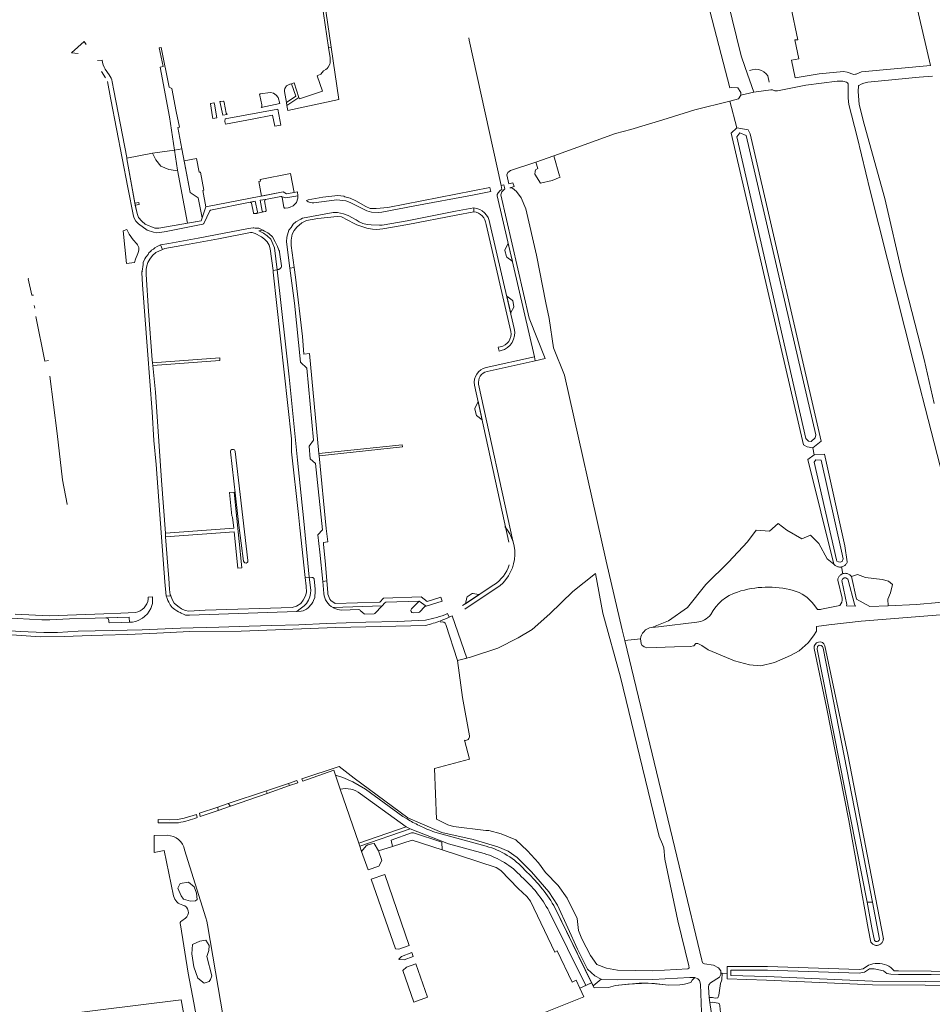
# Model space of a CAD drawing. Header units: metres. Extents: x 209813 to 223847, y 571801 to 587119.
# Tile 446 of 656: x 213152 to 213530, y 583129 to 583537. Entities that reach past the tile are written whole.
import ezdxf

# ---------------------------------------------------------------- set-up
doc = ezdxf.new("R2010")
doc.units = ezdxf.units.M
for name, color, linetype, lineweight in [('B-RO-GK-BESCHOEIING-G', 8, 'GK-BESCHOEIING', 0), ('B-RO-GR-BEPLANTING_CULTUUR_HEESTERS-GV', 8, 'Continuous', 0), ('B-RO-GR-BEPLANTING_CULTUUR_ROOS-GV', 8, 'Continuous', 0), ('B-RO-GR-BOUWLAND-GV', 8, 'Continuous', 0), ('B-RO-GR-GRAS-GV', 8, 'Continuous', 0), ('B-RO-GR-GROENVOORZIENING-GV', 8, 'Continuous', 0), ('B-RO-OG-TERREIN_CULTUURSCHEIDING-GV', 8, 'Continuous', 0), ('B-RO-OG-WATER_GREPPEL-GV', 8, 'Continuous', 0), ('B-RO-VH-ONVERHARD-GV', 8, 'Continuous', 0), ('B-RO-VH-VERHARDING_GRASBETONSTEEN-GV', 8, 'Continuous', 0), ('B-RO-VH-VERHARDING_HALFVERHARDING-GV', 8, 'Continuous', 0), ('B-RO-VH-VERHARDING_HALFVERHARDING_GRIND-GV', 8, 'Continuous', 0), ('B-RO-VH-VERHARDING_OPEN-GV', 8, 'Continuous', 0), ('B-RO-VH-VERHARDING_STRAATBAKSTEEN-GV', 8, 'Continuous', 0), ('B-RO-VH-VERHARDING_TEGEL-GV', 8, 'Continuous', 0)]:
    doc.layers.add(name, color=color, linetype=linetype, lineweight=lineweight)
doc.linetypes.add('GK-BESCHOEIING', pattern='A,30,-5,[1,NLCS.shx,S=1,R=0,X=0,Y=0],-5', length=40)

msp = doc.modelspace()

# ---------------------------------------------------------------- linework, layer by layer
at = {"layer": 'B-RO-GK-BESCHOEIING-G', "flags": 128}
for points in [[(213338.401, 583528.652), (213338.188, 583529.629)], [(213351.525, 583468.427), (213338.401, 583528.652)], [(213454.92, 583516.141), (213454.426, 583515.967)], [(213462.491, 583511.209), (213461.902, 583513.818), (213461.34, 583514.592), (213460.355, 583515.415), (213459.37, 583515.99), (213458.071, 583516.412), (213456.977, 583516.52), (213455.473, 583516.336), (213454.92, 583516.141)], [(213156.061, 583429.85), (213155.729, 583429.692), (213157.338, 583422.975), (213157.958, 583422.94)], [(213158.5, 583417.593), (213158.295, 583418.652)], [(213164.171, 583395.942), (213162.667, 583395.623), (213158.909, 583414.115)], [(213167.771, 583365.769), (213164.73, 583389.504)], [(213171.906, 583336.417), (213170.007, 583346.573), (213167.771, 583365.769)], [(213171.918, 583336.351), (213171.906, 583336.417)]]:
    msp.add_lwpolyline(points, dxfattribs=at)
at = {"layer": 'B-RO-GR-BEPLANTING_CULTUUR_HEESTERS-GV', "flags": 128}
for points in [[(213179.735, 583526.791), (213178.931, 583528.069), (213173.743, 583523.283), (213176.466, 583523.061)], [(213250.655, 583457.468), (213249.792, 583461.912), (213247.738, 583461.382)], [(213248.262, 583461.036), (213248.999, 583457.127)], [(213254.009, 583462.595), (213251.872, 583462.285), (213252.704, 583457.826)], [(213254.357, 583458.173), (213253.624, 583462.043)], [(213262.163, 583459.058), (213263.38, 583459.198), (213264.213, 583459.425), (213265.511, 583460.038), (213266.199, 583460.682), (213266.799, 583461.394), (213267.395, 583463.132), (213267.419, 583464.182), (213262.388, 583463.247), (213260.896, 583463.763), (213260.62, 583463.794)], [(213260.906, 583463.483), (213261.642, 583459.497)], [(213249.502, 583456.75), (213250.244, 583456.883)], [(213253.139, 583457.481), (213254.014, 583457.648)], [(213285.519, 583292.553), (213292.65, 583292.817), (213293.048, 583292.692), (213293.234, 583292.482), (213294.818, 583291.032), (213295.185, 583290.917), (213299, 583291), (213299.318, 583291.129), (213302.286, 583294.363), (213282.072, 583293.618), (213282.467, 583293.392)], [(213320.532, 583294.201), (213317.642, 583296.291), (213314.437, 583293.113)], [(213315.149, 583291.49), (213317.491, 583291.589), (213317.819, 583291.763), (213320.021, 583294.047), (213320.532, 583294.201)]]:
    msp.add_lwpolyline(points, dxfattribs=at)
for points in [[(213263.305, 583499.531), (213284.327, 583504.052), (213281.215, 583525.678), (213280.125, 583525.521), (213280.736, 583521.277), (213280.747, 583519.18), (213280.674, 583518.679), (213279.977, 583517.423), (213279.532, 583516.928), (213279.001, 583516.456), (213278.052, 583515.859), (213276.929, 583514.498), (213275.733, 583513.966), (213275.478, 583513.887), (213277.628, 583507.442), (213268.032, 583504.267), (213267.838, 583504.854), (213262.902, 583501.597)], [(213264.79, 583510.572), (213264.295, 583510.419), (213264.142, 583510.4), (213263.504, 583510.148), (213262.777, 583509.722), (213262.017, 583508.621), (213261.832, 583507.946), (213261.843, 583507.269), (213262.663, 583502.826), (213266.519, 583505.371)], [(213251.643, 583505.741), (213252.503, 583501.753), (213252.485, 583500.965), (213252.196, 583500.667), (213259.95, 583502.414), (213259.232, 583504.92), (213258.469, 583505.788), (213257.314, 583506.677), (213256.053, 583506.987), (213251.845, 583506.391), (213251.582, 583506.023)], [(213232.051, 583496.885), (213232.168, 583496.158), (213233.838, 583496.425), (213232.93, 583502.094), (213232.78, 583502.444), (213232.59, 583502.604), (213231.429, 583502.414), (213231.192, 583502.162)], [(213236.902, 583502.817), (213236.834, 583503.207), (213236.664, 583503.357), (213235.474, 583503.167), (213235.147, 583503.155), (213236.366, 583497.493), (213238.115, 583497.869), (213238.063, 583498.111), (213237.76, 583498.381)], [(213216.349, 583483.091), (213207.184, 583481.757), (213208.676, 583479.036), (213210.765, 583476.449), (213213.981, 583475.055), (213216.832, 583474.618), (213217.562, 583474.756)], [(213252.932, 583449.941), (213251.327, 583449.628), (213253.234, 583448.684), (213254.755, 583447.549), (213256.207, 583446.192), (213257.114, 583444.304), (213257.705, 583442.568), (213258.891, 583433.476), (213259.067, 583433.561), (213259.286, 583433.623), (213259.505, 583433.641), (213260.145, 583434.046), (213260.501, 583434.477), (213260.614, 583434.716), (213260.62, 583435.131), (213259.815, 583440.865), (213259.822, 583441.28), (213259.609, 583441.655), (213258.999, 583443.128), (213258.025, 583445.065), (213256.856, 583447.092), (213255.587, 583448.335), (213255.026, 583448.803), (213253.641, 583449.567)], [(213342.034, 583379.033), (213341.967, 583378.596), (213340.703, 583376.226), (213340.648, 583375.942), (213341.174, 583373.519), (213341.391, 583373.197), (213343.698, 583371.426)], [(213267.018, 583291.966), (213268.853, 583292.127), (213269.554, 583292.291), (213270.499, 583292.647), (213270.985, 583292.967), (213271.626, 583293.481), (213273.092, 583295.052), (213273.63, 583295.896), (213273.946, 583296.568), (213274.424, 583297.827), (213274.46, 583298.722), (213274.581, 583299.484), (213274.59, 583301.406), (213274.237, 583305.321), (213274.154, 583305.606), (213273.939, 583305.849), (213273.592, 583306.03), (213273.267, 583306.144), (213272.111, 583306.249), (213272.75, 583300.83), (213272.652, 583299.413), (213272.346, 583298.072), (213271.814, 583296.731), (213270.941, 583295.373), (213270.069, 583294.336), (213267.854, 583292.735)], [(213342.654, 583299.076), (213342.177, 583299.007), (213339.955, 583299.466), (213339.627, 583299.415), (213337.531, 583298.024), (213337.327, 583297.747), (213336.801, 583295.202)], [(213197.673, 583287.58), (213197.58, 583289.462), (213197.524, 583289.632), (213187.915, 583289.317), (213188.372, 583289.222), (213188.72, 583289.107), (213188.979, 583288.929), (213189.062, 583288.665), (213189.144, 583288.315), (213189.175, 583287.528), (213189.347, 583287.35), (213194.306, 583287.447)], [(213306.544, 583194.726), (213314.759, 583197.375), (213327.091, 583193.349), (213327.015, 583196.505), (213315.255, 583200.385), (213314.432, 583200.403), (213306.103, 583197.299)], [(213300.867, 583192.896), (213299.069, 583195.965), (213297.983, 583195.825), (213296.372, 583195.334), (213295.7, 583194.933), (213293.82, 583192.64), (213296.479, 583184.999), (213300.889, 583186.512), (213302.209, 583188.871)], [(213303.435, 583183.131), (213297.727, 583181.182), (213307.772, 583152.353), (213309.282, 583152.199), (213313.523, 583153.728)], [(213223.559, 583150.288), (213224.417, 583144.815), (213226.025, 583140.146), (213228.599, 583138.107), (213230.744, 583138.805), (213231.273, 583139.566), (213231.798, 583141.195), (213229.768, 583149.134), (213230.607, 583151.651), (213230.714, 583153.743), (213229.32, 583155.836), (213226.83, 583155.44), (213223.827, 583154.045)], [(213309.332, 583147.871), (213311.448, 583147.778), (213315.214, 583149.087), (213314.626, 583150.818), (213310.354, 583149.199), (213309.25, 583148.058)], [(213321.138, 583132.296), (213316.207, 583146.107), (213312.382, 583144.78), (213310.842, 583143.311), (213315.371, 583130.21)]]:
    msp.add_lwpolyline(points, close=True, dxfattribs=at)
at = {"layer": 'B-RO-GR-BEPLANTING_CULTUUR_HEESTERS-GV'}
for points in [[(213247.738, 583461.382, -0.388697), (213248.262, 583461.036)], [(213253.624, 583462.043, -0.398546), (213254.009, 583462.595)], [(213260.62, 583463.794, -0.2429466), (213260.906, 583463.483)], [(213248.999, 583457.127, 0.4247539), (213249.502, 583456.75)], [(213250.244, 583456.883, 0.385358), (213250.655, 583457.468)], [(213252.704, 583457.826, 0.3845258), (213253.139, 583457.481)], [(213254.014, 583457.648, 0.4144041), (213254.357, 583458.173)], [(213261.642, 583459.497, 0.4279647), (213262.139, 583459.06)], [(213282.467, 583293.392, 0.1149655), (213285.519, 583292.553)], [(213314.437, 583293.113, 0.6591818), (213315.149, 583291.49)]]:
    msp.add_lwpolyline(points, format="xyb", dxfattribs=at)
at = {"layer": 'B-RO-GR-BEPLANTING_CULTUUR_ROOS-GV', "flags": 128}
for points in [[(213196.576, 583450.137), (213195.049, 583449.703), (213196.46, 583436.074), (213199.829, 583436.53), (213200.278, 583437.937), (213201.231, 583440.193), (213201.507, 583441.062), (213201.563, 583441.826), (213201.555, 583442.721), (213201.092, 583443.82), (213200.815, 583444.262), (213199.29, 583445.924), (213197.624, 583448.265)], [(213354.498, 583444.381), (213353.156, 583441.774), (213353.112, 583441.459), (213353.724, 583439.014), (213353.903, 583438.781), (213356.007, 583437.233), (213356.23, 583436.897)], [(213355.52, 583415.474), (213355.557, 583415.764), (213356.786, 583417.994), (213356.836, 583418.271), (213356.344, 583420.642), (213356.151, 583420.976), (213353.873, 583422.574)]]:
    msp.add_lwpolyline(points, close=True, dxfattribs=at)
at = {"layer": 'B-RO-GR-BOUWLAND-GV', "flags": 128}
msp.add_lwpolyline([(213530.094, 583513.65), (213524.632, 583513.239), (213503.336, 583511.175), (213501.639, 583510.825), (213500.551, 583510.358), (213499.629, 583509.862), (213499.565, 583509.72), (213499.372, 583507.368), (213499.756, 583501.92), (213501.805, 583493.861), (213510.344, 583463.057), (213517.674, 583431.244), (213526.672, 583396.313), (213530.815, 583378.122)], dxfattribs=at)
at = {"layer": 'B-RO-GR-GRAS-GV', "flags": 128}
for points in [[(213529.317, 583518.08), (213518.464, 583565.226), (213509.79, 583563.511), (213498.59, 583561.085), (213500.794, 583550.906), (213470.884, 583545.417), (213471.423, 583542.567), (213474.335, 583528.738), (213473.187, 583528.677), (213474.801, 583520.887), (213471.818, 583520.317), (213473.267, 583512.993), (213483.229, 583514.643), (213493.311, 583515.68), (213494.82, 583515.41), (213497.555, 583514.43), (213498.305, 583514.472), (213498.466, 583514.566), (213500.735, 583515.527)], [(213511.73, 583294.378), (213511.615, 583297.044), (213512.726, 583299.742), (213513.52, 583303.235), (213511.932, 583304.505), (213509.234, 583305.193), (213502.355, 583306.145), (213499.021, 583307.257), (213496.541, 583306.529), (213498.699, 583297.12), (213504.254, 583294.028)], [(213219.1, 583131.126), (213152.358, 583122.964), (213154.762, 583107.069), (213165.144, 583108.004), (213166.437, 583107.603), (213167.099, 583105.788), (213169.459, 583092.204), (213172.162, 583071.289), (213179.079, 583072.186), (213203.282, 583074.252), (213214.536, 583076.084), (213224.587, 583078.95), (213227.118, 583080.129), (213227.706, 583080.717), (213227.9, 583081.21), (213227.853, 583083.94), (213226.742, 583091.197), (213221.016, 583120.6)]]:
    msp.add_lwpolyline(points, close=True, dxfattribs=at)
for points in [[(213544.265, 583309.847), (213522.247, 583395.173), (213504.364, 583466.14), (213498.937, 583488.58), (213495.534, 583502.002), (213495.272, 583504.545), (213495.167, 583510.46), (213495.005, 583510.889), (213494.52, 583511.268), (213492.978, 583511.658), (213490.652, 583511.623), (213477.653, 583509.925), (213466.004, 583507.637), (213464.879, 583507.568), (213463.897, 583507.961), (213463.208, 583507.977), (213456.146, 583507.04), (213450.833, 583505.758), (213449.784, 583504.329), (213446.22, 583503.29), (213449.147, 583492.324), (213453.85, 583491.406), (213454.691, 583489.841), (213484.033, 583362.546), (213480.615, 583359.808), (213481.178, 583356.904), (213485.492, 583357.09), (213493.851, 583319.174), (213494.869, 583312.635), (213494.767, 583312.344), (213494.638, 583312.065), (213494.482, 583311.801), (213494.3, 583311.552), (213494.095, 583311.323), (213493.868, 583311.115), (213493.622, 583310.93), (213493.359, 583310.771), (213493.082, 583310.638), (213492.793, 583310.532), (213492.495, 583310.456)], [(213446.22, 583503.29), (213431.785, 583499.801), (213418.478, 583495.641), (213405.228, 583491.615), (213398.964, 583489.884), (213373.355, 583480.681), (213375.73, 583472.46), (213375.959, 583471.907), (213372.685, 583470.485), (213367.89, 583469.426), (213365.475, 583473.164), (213365.608, 583474.222), (213365.839, 583474.95), (213366.691, 583475.519), (213365.948, 583478.135), (213355.38, 583474.641), (213354.309, 583473.818), (213353.927, 583472.841), (213354.795, 583469.143), (213356.446, 583469.46), (213356.975, 583467.978), (213355.17, 583467.43), (213356.274, 583467.251), (213357.901, 583465.941), (213359.846, 583463.321), (213361.817, 583458.691), (213366.157, 583439.535), (213370.072, 583419.85), (213371.448, 583413.289), (213373.256, 583401.204), (213377.765, 583389.824), (213394.982, 583312.865), (213401.68, 583284.345), (213402.731, 583279.987), (213409.235, 583280.625)], [(213446.724, 583490.048), (213449.147, 583492.324)], [(213480.615, 583359.808), (213478.305, 583360.13), (213476.717, 583360.99), (213446.724, 583490.048)], [(213466.183, 583328.434), (213469.834, 583325.735), (213476.026, 583322.084), (213479.677, 583323.671), (213483.011, 583320.179), (213486.503, 583313.829), (213489.313, 583311.618), (213478.47, 583354.971), (213481.178, 583356.904)], [(213466.183, 583328.434), (213462.691, 583325.259), (213457.134, 583325.735), (213453.483, 583320.814), (213445.704, 583312.4), (213436.338, 583303.193), (213428.718, 583293.668), (213420.78, 583288.111), (213414.017, 583285.395), (213416.696, 583285.594), (213432.515, 583287.558)], [(213492.676, 583297.556), (213490.899, 583304.988), (213491.009, 583305.509), (213491.102, 583305.8), (213491.223, 583306.081), (213491.371, 583306.349), (213491.545, 583306.6), (213491.743, 583306.833), (213491.963, 583307.046), (213492.203, 583307.235), (213492.46, 583307.4), (213492.732, 583307.539), (213493.017, 583307.651), (213492.495, 583310.456), (213492.191, 583310.409), (213491.884, 583310.393), (213491.577, 583310.406), (213491.272, 583310.45), (213490.974, 583310.523), (213490.684, 583310.626), (213490.405, 583310.756), (213490.141, 583310.913), (213489.893, 583311.096), (213489.313, 583311.618)], [(213345.175, 583201.352), (213346.407, 583201.248), (213351.524, 583199.916), (213357.618, 583197.464), (213362.472, 583192.947), (213367.079, 583187.967), (213369.992, 583183.959), (213375.14, 583178.57), (213378.874, 583173.236), (213383.017, 583164.825), (213383.608, 583159.941), (213384.985, 583156.435), (213388.499, 583149.548), (213391.249, 583145.818), (213395.121, 583144.341), (213399.776, 583143.46), (213414.339, 583143.183), (213428.885, 583144.03), (213429.272, 583144.253), (213429.354, 583144.425), (213429.283, 583145.271), (213424.665, 583163.968), (213419.326, 583189.5), (213418.9, 583194.156), (213418.419, 583195.628), (213417.011, 583198.849), (213401.042, 583264.76), (213393.605, 583291.289), (213390.574, 583307.725), (213381.231, 583300.244), (213371.733, 583290.996), (213364.438, 583284.486), (213358.563, 583281.103), (213350.141, 583276.823), (213338.898, 583273.138), (213333.528, 583271.711), (213335.589, 583256.333), (213338.457, 583240.494)], [(213493.017, 583307.651), (213493.311, 583307.734), (213493.612, 583307.787), (213493.917, 583307.81), (213494.223, 583307.803), (213494.526, 583307.766), (213494.825, 583307.7), (213495.115, 583307.604), (213495.394, 583307.48), (213495.66, 583307.329), (213495.91, 583307.152), (213496.141, 583306.952), (213496.541, 583306.529)], [(213480.968, 583294.875), (213482.506, 583292.849)], [(213484.204, 583292.972), (213491.752, 583294.439)], [(213511.73, 583294.378), (213523.446, 583294.926), (213541.984, 583296.562), (213544.609, 583296.581), (213546.232, 583294.301)], [(213533.422, 583290.685), (213500.573, 583287.984), (213487.209, 583286.543), (213482.05, 583285.829), (213482.05, 583283.845), (213480.938, 583281.86), (213478.636, 583279.003), (213474.985, 583275.669), (213471.334, 583273.764), (213464.746, 583270.827), (213459.031, 583269.557), (213454.427, 583269.875), (213448.236, 583271.621), (213437.256, 583276.172), (213434.61, 583277.971), (213433.022, 583278.712), (213432.123, 583278.712), (213431.382, 583277.759), (213429.847, 583277.548), (213423.338, 583277.336), (213411.851, 583276.994), (213411.234, 583277.173), (213410.718, 583277.398), (213410.255, 583277.715), (213409.871, 583278.046), (213409.62, 583278.403), (213409.513, 583278.726), (213409.235, 583280.625)], [(213402.731, 583279.987), (213426.193, 583182.654), (213434.586, 583147.555), (213434.924, 583146.509), (213435.767, 583146.111), (213439.461, 583145.505), (213441.517, 583144.422), (213442.579, 583143.155), (213442.526, 583142.263), (213445.127, 583142.143)], [(213485.628, 583277.847), (213495.096, 583232.767), (213509.783, 583156.455), (213509.778, 583156.253), (213509.743, 583155.98), (213509.681, 583155.712), (213509.592, 583155.451), (213509.477, 583155.201), (213509.338, 583154.964), (213509.176, 583154.742), (213508.993, 583154.537), (213508.789, 583154.351), (213508.568, 583154.187), (213508.332, 583154.046), (213508.083, 583153.93), (213507.823, 583153.839), (213507.556, 583153.774), (213507.283, 583153.737), (213507.008, 583153.727), (213506.734, 583153.745), (213506.463, 583153.79), (213506.197, 583153.862), (213505.94, 583153.961), (213505.695, 583154.085), (213505.463, 583154.233), (213505.247, 583154.403), (213505.049, 583154.595), (213504.673, 583155.04), (213503.444, 583160.666), (213495.491, 583205.418), (213486.28, 583252.416), (213481.146, 583276.727)], [(213336.383, 583238.694), (213338.416, 583230.914), (213324.025, 583226.943), (213324.744, 583206.005), (213329.504, 583203.677), (213331.839, 583202.929), (213345.175, 583201.352)], [(213445.127, 583144.957), (213461.81, 583144.957), (213499.738, 583143.8), (213501.48, 583144.062), (213503.657, 583145.502), (213504.561, 583145.845), (213505.496, 583146.093), (213506.451, 583146.242), (213507.417, 583146.292), (213508.383, 583146.242), (213509.338, 583146.093), (213510.273, 583145.845), (213511.177, 583145.502), (213512.041, 583145.067), (213512.855, 583144.545), (213513.611, 583143.942), (213514.3, 583143.264), (213516.043, 583143.222), (213529.598, 583143.117), (213573.881, 583141.86)], [(213443.029, 583142.24), (213442.87, 583139.492), (213442.394, 583138.01), (213441.706, 583133.142), (213441.23, 583132.031), (213440.171, 583131.819), (213439.007, 583132.19), (213437.653, 583132.216), (213437.96, 583130.052), (213439.113, 583130.179), (213441.388, 583129.755), (213441.918, 583129.491), (213442.129, 583128.75), (213442.553, 583124.622), (213443.981, 583117.161), (213445.304, 583111.235), (213445.622, 583108.695), (213446.045, 583106.631), (213446.68, 583104.567), (213447.051, 583101.868), (213446.045, 583101.286), (213442.142, 583100.433)], [(213590.101, 583134.591), (213589.868, 583134.255), (213589.602, 583133.944), (213589.306, 583133.661), (213588.982, 583133.411), (213588.634, 583133.195), (213587.226, 583131.351), (213586.644, 583131.298), (213586.009, 583131.562), (213584.527, 583132.727), (213582.675, 583133.785), (213581.776, 583134.208), (213580.4, 583134.737), (213576.802, 583135.478), (213560.058, 583136.426), (213546.292, 583136.932), (213527.116, 583137.274), (213505.303, 583137.382), (213461.37, 583139.305), (213445.127, 583139.876), (213445.127, 583144.957)], [(213434.472, 583126.083), (213434.084, 583137.7), (213433.719, 583139.216), (213432.94, 583139.927), (213431.692, 583140.47), (213430.664, 583139.318), (213430.029, 583138.405), (213427.489, 583137.651), (213425.584, 583137.398), (213420.773, 583137.227), (213415.106, 583137.929), (213412.447, 583138.127), (213404.033, 583137.691), (213398.953, 583137.056), (213395.97, 583136.345), (213390.012, 583136.133), (213388.996, 583138.216), (213384.112, 583136.037), (213385.857, 583132.373), (213363.714, 583123.592)]]:
    msp.add_lwpolyline(points, dxfattribs=at)
at = {"layer": 'B-RO-GR-GRAS-GV'}
for points in [[(213449.447, 583300.067, -0.1444759), (213472.476, 583300.748)], [(213438.33, 583290.778, -0.1942692), (213449.447, 583300.067)], [(213472.476, 583300.748, -0.17234), (213480.968, 583294.875)], [(213491.752, 583294.439, 0.2133897), (213492.676, 583297.556)], [(213482.506, 583292.849, 0.0807714), (213484.204, 583292.972)], [(213432.515, 583287.558, 0.2056105), (213438.33, 583290.778)], [(213410.654, 583283.628, -0.2257403), (213414.017, 583285.395)], [(213409.235, 583280.625, -0.1892369), (213410.654, 583283.628)], [(213481.146, 583276.727, -0.9139017), (213485.628, 583277.847)]]:
    msp.add_lwpolyline(points, format="xyb", dxfattribs=at)
msp.add_arc((213336.87, 583240.214), 1.596, 252.22663, 12.42257, dxfattribs=at)
at = {"layer": 'B-RO-GR-GROENVOORZIENING-GV', "flags": 128}
for points in [[(213221.698, 583452.86), (213227.345, 583453.842), (213227.758, 583455.007), (213226.147, 583463.24), (213222.814, 583465.466), (213219.387, 583483.533), (213216.349, 583483.091), (213217.562, 583474.756)], [(213263.608, 583220.807), (213263.924, 583219.905), (213267.359, 583221.068), (213267.029, 583221.951)], [(213234.411, 583209.623), (213234.34, 583211.02), (213226.637, 583208.424), (213227.05, 583207.153)], [(213443.029, 583142.24), (213442.526, 583142.263), (213442.491, 583141.667), (213441.991, 583140.543), (213438.283, 583138.189), (213437.483, 583137.399), (213437.382, 583136.448), (213437.653, 583132.216), (213439.007, 583132.19), (213440.171, 583131.819), (213441.23, 583132.031), (213441.706, 583133.142), (213442.394, 583138.01), (213442.87, 583139.492)], [(213425.584, 583137.398), (213427.489, 583137.651), (213430.029, 583138.405), (213430.664, 583139.318), (213431.692, 583140.47), (213429.68, 583140.47), (213414.41, 583139.581), (213399.594, 583139.41), (213393.222, 583139.619), (213392.982, 583139.743), (213389.601, 583136.975), (213390.012, 583136.133), (213395.97, 583136.345), (213398.953, 583137.056), (213408.756, 583138.048), (213412.447, 583138.127), (213418.4, 583137.572), (213420.773, 583137.227)], [(213444.074, 583100.858), (213446.045, 583101.286), (213447.051, 583101.868), (213446.68, 583104.567), (213446.045, 583106.631), (213445.622, 583108.695), (213444.775, 583113.986), (213442.764, 583123.458), (213442.553, 583124.622), (213442.129, 583128.75), (213441.918, 583129.491), (213441.388, 583129.755), (213439.113, 583130.179), (213437.96, 583130.052), (213439.151, 583121.658)]]:
    msp.add_lwpolyline(points, close=True, dxfattribs=at)
for points in [[(213284.519, 583227.8), (213269.134, 583222.655), (213269.461, 583221.779), (213282.325, 583226.277), (213283.015, 583224.181), (213286.032, 583223.219), (213290.125, 583221.456), (213295.379, 583218.42), (213310.898, 583207.159), (213312.629, 583206.079)], [(213392.982, 583139.743), (213390.38, 583141.097), (213387.365, 583143.844), (213383.143, 583152.111), (213379.171, 583161.04), (213374.872, 583170.425), (213371.272, 583175.934), (213364.137, 583184.214), (213358.248, 583190.173), (213354.473, 583192.804), (213350.215, 583194.566), (213339.951, 583197.539), (213327.04, 583200.548), (213318.06, 583204.283), (213312.893, 583206.583), (213290.767, 583222.958), (213284.519, 583227.8)], [(213373.376, 583170.256), (213389.601, 583136.975)]]:
    msp.add_lwpolyline(points, dxfattribs=at)
at = {"layer": 'B-RO-GR-GROENVOORZIENING-GV'}
for points in [[(213345.376, 583194.767, -0.1473181), (213361.39, 583184.915)], [(213361.39, 583184.915, -0.0685746), (213373.376, 583170.256)]]:
    msp.add_lwpolyline(points, format="xyb", dxfattribs=at)
at = {"layer": 'B-RO-OG-TERREIN_CULTUURSCHEIDING-GV', "flags": 128}
for points in [[(213274.926, 583563.605), (213274.838, 583562.777), (213274.837, 583561.358), (213276.72, 583549.185), (213280.125, 583525.521), (213281.215, 583525.678), (213277.675, 583550.28), (213275.792, 583562.453), (213275.793, 583563.788)], [(213210.81, 583525.6), (213210.043, 583525.439), (213211.686, 583517.649), (213210.389, 583517.375), (213214.343, 583496.874), (213216.349, 583483.091), (213219.387, 583483.533), (213217.702, 583492.477), (213218.363, 583492.602), (213217.056, 583499.001), (213215.227, 583508.589), (213214.205, 583509.11)], [(213199.917, 583461.115), (213201.617, 583461.396), (213201.767, 583460.49), (213200.117, 583460.218), (213200.86, 583456.884), (213201.445, 583455.171), (213202.797, 583453.643), (213204.241, 583452.419), (213208.189, 583450.719), (213209.827, 583450.759), (213221.698, 583452.86), (213217.562, 583474.756), (213216.832, 583474.618), (213213.981, 583475.055), (213210.765, 583476.449), (213208.676, 583479.036), (213207.184, 583481.757), (213196.667, 583479.784), (213196.652, 583479.511)], [(213352.672, 583468.678), (213351.525, 583468.427), (213351.901, 583466.713), (213351.137, 583466.298), (213350.39, 583465.41), (213349.957, 583464.673), (213349.918, 583464.174), (213365.343, 583397.522), (213365.713, 583395.863), (213369.804, 583396.776), (213363.206, 583413.408), (213351.379, 583464.512), (213351.798, 583465.729), (213353.047, 583466.965)], [(213239.482, 583211.449), (213254.763, 583216.687), (213254.46, 583217.748), (213238.592, 583212.442)], [(213220.127, 583172.933), (213219.124, 583174.212), (213217.784, 583177.378), (213218.695, 583179.364), (213222.127, 583179.9), (213224.467, 583178.018), (213225.447, 583175.407), (213225.782, 583172.705), (213225.117, 583172.214), (213222.911, 583172.109)]]:
    msp.add_lwpolyline(points, close=True, dxfattribs=at)
for points in [[(213328.664, 583286.589), (213333.528, 583271.711), (213337.319, 583272.718), (213331.305, 583290.183)], [(213326.473, 583288.149), (213326.661, 583287.643)], [(213284.96, 583218.412), (213292.625, 583196.059), (213312.273, 583202.889), (213293.287, 583216.472)], [(213225.744, 583206.637), (213225.433, 583207.986), (213220.291, 583206.36), (213217.582, 583205.886), (213214.418, 583205.715), (213209.549, 583205.905), (213209.558, 583204.475)], [(213209.558, 583204.475), (213218.056, 583204.528)], [(213213.455, 583199.317), (213207.871, 583199.296), (213207.898, 583192.221), (213212.051, 583193.041), (213216.006, 583174.202)], [(213344.487, 583191.739), (213329.711, 583195.782), (213313.976, 583202.061), (213293.067, 583194.802), (213293.82, 583192.64), (213295.7, 583194.933), (213296.372, 583195.334), (213297.983, 583195.825), (213299.069, 583195.965), (213300.867, 583192.896)], [(213300.867, 583192.896), (213306.544, 583194.726), (213306.103, 583197.299), (213314.432, 583200.403), (213315.255, 583200.385), (213327.015, 583196.505), (213327.091, 583193.349), (213349.558, 583186.015), (213351.444, 583184.754), (213358.594, 583177.34), (213362.202, 583173.966), (213363.736, 583172.108), (213373.812, 583150.953), (213374.807, 583151.427), (213380.953, 583138.523), (213382.564, 583139.288), (213384.112, 583136.037), (213386.618, 583137.155), (213371.428, 583167.815)], [(213244.027, 583075.886), (213239.833, 583104.688), (213230.045, 583162.25), (213229.745, 583163.73), (213229.319, 583165.18), (213220.519, 583193.249)], [(213220.923, 583164.975), (213219.41, 583163.875)], [(213218.787, 583162.227), (213221.961, 583142.239), (213224.366, 583129.994), (213228.047, 583109.596), (213233.447, 583078.487), (213234.489, 583075.51), (213235.567, 583073.596), (213236.194, 583072.893), (213237.079, 583072.481), (213237.91, 583072.234), (213238.875, 583071.619), (213239.296, 583070.686), (213239.633, 583068.9), (213239.323, 583067.295), (213238.996, 583066.621), (213242.59, 583068.099), (213243.483, 583068.397), (213245.202, 583069.488), (213246.307, 583070.665)]]:
    msp.add_lwpolyline(points, dxfattribs=at)
at = {"layer": 'B-RO-OG-TERREIN_CULTUURSCHEIDING-GV'}
for points in [[(213326.661, 583287.643, -0.3989961), (213328.664, 583286.589)], [(213293.287, 583216.472, 0.2336877), (213284.96, 583218.412)], [(213218.056, 583204.528, 0.045888), (213225.744, 583206.637)], [(213220.519, 583193.249, 0.3527301), (213213.455, 583199.317)], [(213371.428, 583167.815, 0.0875066), (213359.952, 583182.189)], [(213216.006, 583174.202, 0.3156291), (213219.781, 583170.446)], [(213219.781, 583170.446, -0.6214328), (213220.923, 583164.975)], [(213219.41, 583163.875, 0.4628972), (213218.787, 583162.227)]]:
    msp.add_lwpolyline(points, format="xyb", dxfattribs=at)
at = {"layer": 'B-RO-OG-WATER_GREPPEL-GV', "flags": 128}
for points in [[(213481.534, 583363.869), (213481.786, 583365.145), (213453.038, 583489.155), (213450.383, 583490.197), (213449.15, 583488.586), (213477.637, 583363.588), (213478.854, 583362.602), (213479.903, 583362.356)], [(213491.94, 583312.475), (213492.759, 583312.76), (213493.116, 583313.757), (213492.456, 583316.982), (213484.044, 583354.669), (213481.872, 583354.76), (213481.186, 583353.845), (213490.336, 583313.365), (213490.55, 583312.902), (213491.227, 583312.51)], [(213498.225, 583294.224), (213498.131, 583294.41), (213497.906, 583294.971), (213495.26, 583305.015), (213495.087, 583305.447), (213494.265, 583305.901), (213493.507, 583305.901), (213492.836, 583305.426), (213492.576, 583304.798), (213494.626, 583294.851), (213494.525, 583294.347)], [(213505.295, 583171.57), (213498.984, 583204.572), (213484.838, 583276.865), (213484.561, 583277.438), (213484.047, 583277.892), (213483.198, 583278.03), (213482.585, 583277.497), (213482.438, 583276.339), (213503.078, 583171.57)]]:
    msp.add_lwpolyline(points, close=True, dxfattribs=at)
at = {"layer": 'B-RO-OG-WATER_GREPPEL-GV'}
for points in [[(213241.507, 583358.271, 0.942825), (213239.474, 583358.116)], [(213244.985, 583312.784, 1.0286385), (213246.68, 583313.058)]]:
    msp.add_lwpolyline(points, format="xyb", dxfattribs=at)
at = {"layer": 'B-RO-OG-WATER_GREPPEL-GV', "flags": 128}
for points in [[(213246.68, 583313.058), (213241.507, 583358.271)], [(213239.474, 583358.116), (213243.008, 583327.793), (213244.985, 583312.784)], [(213503.078, 583171.57), (213504.993, 583160.973), (213506.132, 583155.76), (213506.288, 583155.593), (213506.478, 583155.458), (213506.688, 583155.365), (213507.031, 583155.308), (213507.262, 583155.327), (213507.592, 583155.443), (213507.784, 583155.571), (213507.946, 583155.735), (213508.075, 583155.932), (213508.161, 583156.146), (213508.197, 583156.34), (213505.295, 583171.57)], [(213573.769, 583140.362), (213529.571, 583141.618), (213516.019, 583141.722), (213512.922, 583141.796), (213511.25, 583142.071), (213509.914, 583143.259), (213506.019, 583144.002), (213504.108, 583144.002), (213502.031, 583142.628), (213499.828, 583142.296), (213461.787, 583143.457), (213446.627, 583143.457), (213446.627, 583141.324), (213461.429, 583140.804), (213505.34, 583138.882), (213527.133, 583138.774), (213546.333, 583138.431)]]:
    msp.add_lwpolyline(points, dxfattribs=at)
at = {"layer": 'B-RO-VH-ONVERHARD-GV', "flags": 128}
for points in [[(213456.146, 583507.04), (213452.517, 583517.312), (213450.954, 583522.11), (213445.233, 583545.134), (213445.311, 583545.493), (213445.422, 583545.712), (213443.721, 583551.923), (213440.674, 583567.601), (213438.209, 583579.184), (213428.051, 583579.184), (213446.201, 583508.853), (213447.128, 583509.04), (213449.508, 583508.905), (213450.833, 583506.974), (213450.833, 583505.758)], [(213373.355, 583480.681), (213365.948, 583478.135), (213366.691, 583475.519), (213365.839, 583474.95), (213365.608, 583474.222), (213365.475, 583473.164), (213367.89, 583469.426), (213372.685, 583470.485), (213375.959, 583471.907), (213375.73, 583472.46)]]:
    msp.add_lwpolyline(points, close=True, dxfattribs=at)
at = {"layer": 'B-RO-VH-VERHARDING_GRASBETONSTEEN-GV', "flags": 128}
for points in [[(213312.629, 583206.079), (213310.898, 583207.159), (213295.379, 583218.42), (213290.125, 583221.456), (213286.032, 583223.219), (213283.015, 583224.181), (213284.96, 583218.412)], [(213293.287, 583216.472), (213312.273, 583202.889)], [(213312.273, 583202.889), (213313.976, 583202.061), (213329.711, 583195.782), (213344.487, 583191.739)], [(213345.376, 583194.767), (213324.181, 583200.662)], [(213371.428, 583167.815), (213386.618, 583137.155), (213388.996, 583138.216), (213373.376, 583170.256)]]:
    msp.add_lwpolyline(points, dxfattribs=at)
at = {"layer": 'B-RO-VH-VERHARDING_GRASBETONSTEEN-GV'}
for points in [[(213317.593, 583203.393, -0.0242641), (213312.629, 583206.079)], [(213324.181, 583200.662, -0.0299209), (213317.593, 583203.393)], [(213344.487, 583191.739, -0.1409866), (213359.952, 583182.189)]]:
    msp.add_lwpolyline(points, format="xyb", dxfattribs=at)
at = {"layer": 'B-RO-VH-VERHARDING_HALFVERHARDING-GV', "flags": 128}
msp.add_lwpolyline([(213248.547, 583495.926), (213256.963, 583497.543), (213257.834, 583492.927), (213260.441, 583493.396), (213259.108, 583499.989), (213237.382, 583495.972), (213237.251, 583494.976), (213237.477, 583493.799)], close=True, dxfattribs=at)
at = {"layer": 'B-RO-VH-VERHARDING_HALFVERHARDING_GRIND-GV', "flags": 128}
for points in [[(213251.828, 583470.959), (213251.969, 583470.228), (213251.239, 583470.087), (213252.359, 583463.984), (213261.396, 583465.732), (213262.665, 583464.973), (213265.844, 583465.532), (213264.365, 583473.378)], [(213292.625, 583196.059), (213293.067, 583194.802), (213313.976, 583202.061), (213312.273, 583202.889)]]:
    msp.add_lwpolyline(points, close=True, dxfattribs=at)
at = {"layer": 'B-RO-VH-VERHARDING_OPEN-GV', "flags": 128}
msp.add_lwpolyline([(213200.117, 583460.218), (213201.767, 583460.49), (213201.617, 583461.396), (213199.917, 583461.115)], close=True, dxfattribs=at)
at = {"layer": 'B-RO-VH-VERHARDING_STRAATBAKSTEEN-GV', "flags": 128}
for points in [[(213254.763, 583216.687), (213263.924, 583219.905), (213263.608, 583220.807), (213254.46, 583217.748)], [(213234.34, 583211.02), (213234.411, 583209.623), (213239.482, 583211.449), (213238.592, 583212.442)]]:
    msp.add_lwpolyline(points, close=True, dxfattribs=at)
at = {"layer": 'B-RO-VH-VERHARDING_TEGEL-GV', "flags": 128}
for points in [[(213186.383, 583520.307), (213184.524, 583520.11)], [(213186.165, 583515.583), (213187.803, 583513.027)], [(213189.274, 583514.179), (213187.718, 583516.624)], [(213188.593, 583511.486), (213189.907, 583504.646), (213190.021, 583503.97), (213197.032, 583467.558), (213199.38, 583455.772), (213199.649, 583454.828), (213200.351, 583453.682), (213201.403, 583452.486), (213205.075, 583449.938), (213207.66, 583449.046), (213208.946, 583448.851), (213210.257, 583448.94), (213212.864, 583449.423), (213228.137, 583452.426)], [(213260.62, 583463.794), (213260.896, 583463.763), (213262.388, 583463.247), (213267.419, 583464.182), (213267.263, 583465.782), (213262.665, 583464.973), (213261.396, 583465.732), (213229.364, 583459.537), (213227.345, 583453.842), (213212.281, 583451.223), (213209.827, 583450.759), (213208.189, 583450.719), (213204.241, 583452.419), (213202.797, 583453.643), (213201.445, 583455.171), (213200.86, 583456.884), (213199.902, 583461.18), (213196.652, 583479.511), (213196.682, 583480.056), (213191.221, 583507.704), (213190.54, 583511.369)], [(213229.364, 583459.537), (213228.065, 583466.361), (213228.528, 583466.45), (213227.067, 583473.914), (213226.588, 583473.873), (213225.506, 583479.612), (213220.312, 583478.627), (213222.814, 583465.466), (213226.147, 583463.24), (213227.758, 583455.007)], [(213228.476, 583452.648), (213231.05, 583457.946), (213231.233, 583458.156), (213247.719, 583461.47), (213249.792, 583461.912), (213250.655, 583457.468)], [(213252.704, 583457.826), (213251.872, 583462.285), (213254.009, 583462.595), (213260.404, 583463.818)], [(213250.244, 583456.883), (213253.139, 583457.481)], [(213340.24, 583459.169), (213332.654, 583457.758), (213312.652, 583453.771), (213302.337, 583451.989), (213301.245, 583451.963), (213297.817, 583452.061), (213296.16, 583452.196), (213294.377, 583452.726), (213292.772, 583453.385), (213291.518, 583454.191), (213288.183, 583455.99), (213286.272, 583456.719), (213283.857, 583457.282), (213282.021, 583457.201), (213269.382, 583454.823), (213268.591, 583454.53), (213266.563, 583453.339), (213265.522, 583452.394), (213264.583, 583451.011), (213263.737, 583449.976), (213262.903, 583446.975), (213262.744, 583445.143), (213264.117, 583434.166)], [(213265.842, 583434.393), (213264.685, 583443.628), (213264.653, 583445.769), (213264.998, 583448.209), (213265.897, 583449.833), (213266.945, 583451.192), (213268.998, 583452.999), (213271.033, 583453.883), (213275.737, 583454.68), (213283.742, 583455.514), (213285.487, 583455.421), (213290.686, 583452.697), (213291.879, 583452.154), (213295.941, 583450.78), (213298.314, 583450.306), (213300.119, 583450.253), (213302.599, 583450.411), (213312.957, 583452.2), (213332.931, 583456.182), (213340.304, 583457.553)], [(213340.24, 583459.169), (213340.304, 583457.553)], [(213345.328, 583452.327), (213355.609, 583408.009)], [(213356.987, 583409.152), (213346.887, 583452.689)], [(213258.891, 583433.476), (213257.705, 583442.568), (213257.114, 583444.304), (213256.207, 583446.192), (213254.755, 583447.549), (213253.234, 583448.684), (213251.327, 583449.628), (213252.932, 583449.941), (213251.234, 583450.697), (213249.75, 583450.764), (213249.227, 583450.838), (213248.921, 583450.843), (213246.975, 583450.655), (213226.186, 583446.658), (213213.986, 583444.404), (213210.548, 583443.803), (213211.384, 583441.884), (213212.315, 583442.29), (213219.454, 583443.51), (213234.568, 583446.351), (213247.8, 583448.938), (213248.499, 583448.971), (213249.715, 583448.537), (213252.315, 583447.186), (213253.631, 583446.204), (213254.772, 583445.138), (213255.491, 583443.641), (213255.992, 583442.17), (213257.142, 583433.245)], [(213210.548, 583443.803), (213210.305, 583443.654), (213209.227, 583443.146), (213208.257, 583442.55), (213207.682, 583442.101), (213206.779, 583441.634), (213206.511, 583441.267), (213205.734, 583440.472), (213205.396, 583439.8), (213204.461, 583438.679), (213204.08, 583438.052), (213203.445, 583436.555), (213203.325, 583435.858), (213203.218, 583434.614), (213203.078, 583434.027), (213203.051, 583433.722)], [(213207.241, 583394.918), (213207.048, 583396.248), (213205.617, 583416.341), (213204.634, 583431.6), (213204.669, 583433.827), (213204.908, 583435.134), (213205.323, 583436.547), (213206.132, 583437.954), (213207.313, 583439.464), (213208.686, 583440.709), (213211.384, 583441.884)], [(213203.051, 583433.722), (213202.877, 583432.37), (213203.147, 583427.343), (213205.208, 583400.077), (213207.059, 583374.736), (213207.832, 583362.799), (213208.768, 583352.935), (213210.938, 583322.849), (213212.371, 583304.329), (213212.932, 583298.336)], [(213203.041, 583433.11), (213202.882, 583432.676)], [(213276.146, 583357.384), (213272.189, 583398.823), (213269.923, 583398.594), (213269.31, 583405.838), (213266.422, 583430.453), (213265.842, 583434.393), (213264.117, 583434.166), (213266.033, 583419.649), (213268.501, 583395.22), (213271.201, 583392.792), (213273.921, 583362.982), (213272.043, 583360.43), (213272.542, 583355.24), (213274.729, 583353.294), (213277.573, 583325.841), (213275.714, 583323.79), (213276.467, 583316.577), (213277.693, 583304.475)], [(213351.14, 583401.571), (213350.369, 583401.401), (213350.731, 583399.842)], [(213350.731, 583399.842), (213351.524, 583400.018)], [(213345.724, 583391.403), (213365.713, 583395.863), (213365.343, 583397.522), (213345.354, 583393.062)], [(213212.584, 583324.452), (213210.999, 583346.195), (213208.43, 583382.795), (213207.393, 583393.868)], [(213340.57, 583385.728), (213354.783, 583320.749)], [(213356.424, 583321.197), (213342.231, 583386.091)], [(213279.377, 583304.646), (213278.833, 583311.516), (213278.091, 583319.871), (213278.015, 583320.571), (213279.656, 583320.785), (213279.874, 583320.782), (213279.176, 583326.384), (213276.23, 583356.522)], [(213214.777, 583298.423), (213214.579, 583298.9), (213214.287, 583301.175), (213214.032, 583305.788), (213213.837, 583307.254), (213212.696, 583322.914)], [(213270.508, 583306.077), (213270.894, 583302.49), (213270.943, 583300.065), (213270.569, 583298.455), (213269.624, 583296.745), (213268.597, 583295.298), (213266.854, 583294.168), (213265.099, 583293.671), (213229.046, 583292.513), (213222.336, 583292.204), (213220.767, 583292.447), (213219.227, 583293.104), (213217.693, 583294.177), (213216.228, 583295.401), (213215.4, 583296.921), (213214.777, 583298.423), (213212.932, 583298.336), (213213.207, 583297.764), (213213.625, 583296.578), (213213.942, 583295.896), (213214.58, 583294.794), (213215.413, 583293.623), (213216.47, 583292.798), (213217.292, 583292.261), (213217.985, 583291.879), (213218.635, 583291.585), (213219.089, 583291.25), (213220.347, 583290.706), (213220.89, 583290.545), (213222.571, 583290.497), (213267.018, 583291.966), (213267.854, 583292.735), (213270.069, 583294.336), (213270.941, 583295.373), (213271.814, 583296.731), (213272.346, 583298.072), (213272.652, 583299.413), (213272.75, 583300.83), (213272.111, 583306.249)], [(213279.803, 583299.936), (213279.377, 583304.646), (213277.693, 583304.475)], [(213277.693, 583304.475), (213278.204, 583299.427)], [(213348.611, 583303.018), (213335.616, 583294.418)], [(213336.548, 583292.996), (213349.549, 583301.6)], [(213140.944, 583289.706), (213161.455, 583288.532), (213163.486, 583288.522), (213164.732, 583288.611), (213172.883, 583288.898), (213183.503, 583289.277), (213197.524, 583289.632), (213197.58, 583289.462), (213197.673, 583287.58), (213198.983, 583287.636), (213200.253, 583287.834), (213201.351, 583288.21), (213203.135, 583289.186), (213203.976, 583289.894), (213205.13, 583291.033), (213206.519, 583293.239), (213207.213, 583295.271), (213207.225, 583298.067), (213205.523, 583297.987), (213205.51, 583297.164)], [(213282.072, 583293.618), (213302.286, 583294.363), (213303.456, 583295.615), (213303.877, 583295.833), (213317.642, 583296.291), (213320.532, 583294.201), (213327.203, 583296.293), (213326.582, 583297.879), (213320.916, 583296.087), (213318.497, 583298.034), (213302.855, 583297.543), (213301.369, 583295.897), (213282.924, 583295.314)], [(213200.181, 583291.57), (213194.128, 583291.359), (213187.112, 583290.989), (213164.495, 583290.188), (213150.465, 583290.941)], [(213329.389, 583291.136), (213330.068, 583289.614)], [(213320.227, 583288.436), (213308.599, 583287.876), (213295.534, 583287.558), (213279.233, 583286.984), (213267.76, 583286.488), (213256.66, 583286.16), (213247.2, 583285.959), (213234.658, 583285.524), (213218.839, 583285.074), (213202.908, 583284.451), (213190.563, 583284.099), (213176.537, 583283.796), (213167.947, 583283.319), (213162.224, 583283.256), (213152.611, 583283.787), (213141.779, 583284.452), (213137.558, 583284.891), (213137.256, 583281.531), (213128.031, 583274.054), (213100.579, 583275.938)], [(213100.641, 583274.521), (213129.015, 583272.728), (213138.817, 583280.829), (213139.246, 583283.072), (213146.989, 583282.426), (213160.886, 583281.53), (213170.694, 583281.616), (213181.796, 583282.119), (213186.624, 583282.239), (213197.088, 583282.424), (213209.111, 583283.086), (213222.66, 583283.659), (213243.891, 583283.849), (213283.16, 583285.306), (213320.433, 583286.27)]]:
    msp.add_lwpolyline(points, dxfattribs=at)
at = {"layer": 'B-RO-VH-VERHARDING_TEGEL-GV'}
for points in [[(213187.718, 583516.624, -0.123547), (213186.383, 583520.307)], [(213190.54, 583511.369, 0.1179393), (213189.274, 583514.179)], [(213260.404, 583463.818, -0.1199207), (213260.62, 583463.794)], [(213346.887, 583452.689, 0.3584207), (213340.24, 583459.169)], [(213340.304, 583457.553, -0.353172), (213345.328, 583452.327)], [(213228.137, 583452.426, 0.0807899), (213228.476, 583452.648)], [(213355.609, 583408.009, -0.4113388), (213351.14, 583401.571)], [(213351.524, 583400.018, 0.4113665), (213356.987, 583409.152)], [(213345.354, 583393.062, 0.3961371), (213340.57, 583385.728)], [(213342.231, 583386.091, -0.3901502), (213345.724, 583391.403)], [(213349.549, 583301.6, 0.4538545), (213353.032, 583327.186)], [(213354.902, 583311.331, -0.175559), (213348.611, 583303.018)], [(213205.51, 583297.164, -0.3278362), (213200.181, 583291.57)], [(213278.204, 583299.427, 0.2714302), (213282.072, 583293.618)], [(213282.924, 583295.314, -0.2937652), (213279.803, 583299.936)], [(213329.389, 583291.136, -0.0571803), (213320.227, 583288.436)], [(213326.473, 583288.149, 0.016593), (213330.068, 583289.614)], [(213330.068, 583289.614, 0.0062052), (213331.305, 583290.183)], [(213320.433, 583286.27, 0.0265577), (213326.473, 583288.149)]]:
    msp.add_lwpolyline(points, format="xyb", dxfattribs=at)
at = {"layer": 'B-RO-VH-VERHARDING_TEGEL-GV', "flags": 128}
for points in [[(213262.902, 583501.597), (213267.838, 583504.854), (213265.838, 583510.897), (213264.79, 583510.572), (213266.519, 583505.371), (213262.663, 583502.826)], [(213270.982, 583462.255), (213271.696, 583461.688), (213272.543, 583461.369), (213273.282, 583461.182), (213274.09, 583461.17), (213283.546, 583462.484), (213287.303, 583462.028), (213289.142, 583461.435), (213296.032, 583457.963), (213297.923, 583457.388), (213300.651, 583457.257), (213302.247, 583457.342), (213315.85, 583459.967), (213339.72, 583464.416), (213347.237, 583465.893), (213346.914, 583467.525), (213304.679, 583459.269), (213299.803, 583458.887), (213297.292, 583458.926), (213295.513, 583459.697), (213291.358, 583462.099), (213289.103, 583463.139), (213286.885, 583463.764), (213286.452, 583464.011), (213283.901, 583464.269), (213277.776, 583463.623), (213271.688, 583462.54)], [(213270.508, 583306.077), (213272.111, 583306.249), (213269.876, 583329.391), (213267.326, 583354.721), (213263.762, 583389.153), (213258.891, 583433.476), (213257.142, 583433.245), (213257.238, 583432.498), (213264.8, 583363.497), (213264.802, 583358.059), (213267.648, 583332.112), (213268.296, 583326.633)], [(213235.173, 583395.964), (213235.093, 583397.02), (213207.241, 583394.918), (213207.393, 583393.868)], [(213276.146, 583357.384), (213276.23, 583356.522), (213310.724, 583360.176), (213310.632, 583361.037)], [(213241.039, 583325.013), (213242.545, 583309.957), (213244.204, 583310.123), (213241.07, 583341.458), (213239.082, 583341.259), (213240.051, 583331.674), (213240.328, 583331.12), (213240.91, 583326.55), (213212.584, 583324.452), (213212.696, 583322.914)]]:
    msp.add_lwpolyline(points, close=True, dxfattribs=at)

doc.saveas('drawing.dxf')
